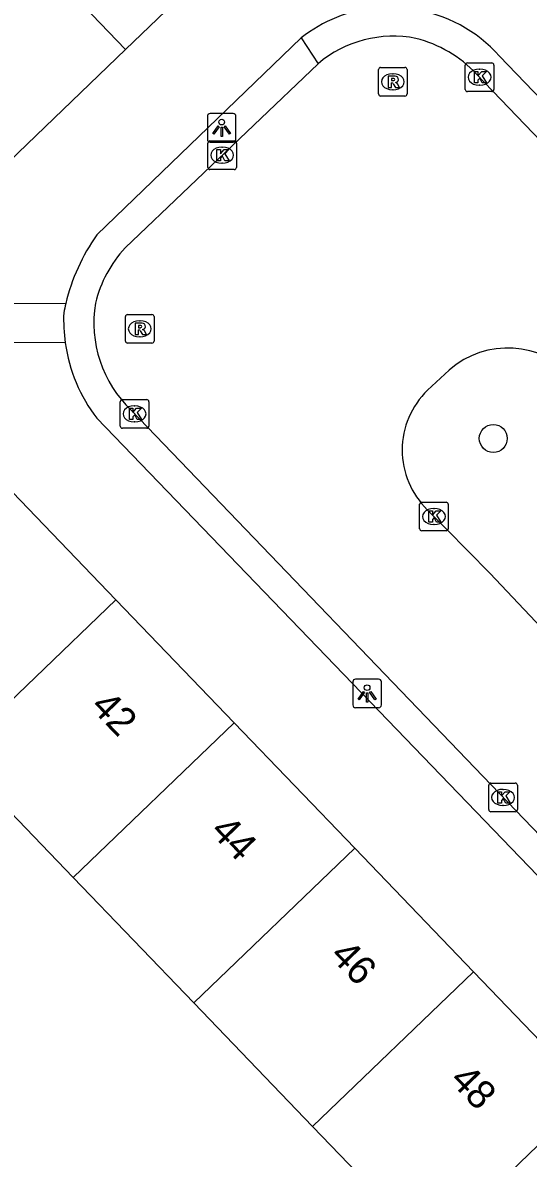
# Model space of a CAD drawing. Extents: x 159040 to 160094, y 381214 to 382518.
# Drawn here: x 159556.93 to 159574.61, y 382100.53 to 382140.23 of the extents above; entities that cross this region are included whole.
import ezdxf

# ---------------------------------------------------------------- set-up
doc = ezdxf.new("R2010")
doc.units = 0
for name, color, linetype in [('IMGEO_Boom', 7, 'Continuous'), ('IMGEO_Kolk', 7, 'Continuous'), ('IMGEO_Lichtpunt', 7, 'Continuous'), ('IMGEO_Pand', 7, 'Continuous'), ('IMGEO_Pand_nummerreeks', 7, 'Continuous'), ('IMGEO_Rijbaan_lokaal_open', 7, 'Continuous'), ('IMGEO_Rioolput', 7, 'Continuous'), ('IMGEO_Voetpad_open', 7, 'Continuous')]:
    doc.layers.add(name, color=color, linetype=linetype)

msp = doc.modelspace()

# ---------------------------------------------------------------- linework, layer by layer
at = {"layer": 'IMGEO_Boom'}
msp.add_circle((159573.383, 382125.692), 0.489, dxfattribs=at)
at = {"layer": 'IMGEO_Kolk'}
for p, q in [((159572.404, 382137.896), (159572.404, 382138.748)), ((159572.479, 382138.822), (159573.331, 382138.822)), ((159572.892, 382138.602), (159572.917, 382138.602)), ((159573.405, 382138.748), (159573.405, 382137.896)), ((159573.331, 382137.822), (159572.479, 382137.822)), ((159572.915, 382138.042), (159572.89, 382138.042)), ((159563.402, 382135.169), (159563.402, 382136.021)), ((159563.477, 382136.095), (159564.329, 382136.095)), ((159563.89, 382135.875), (159563.915, 382135.875)), ((159564.403, 382136.021), (159564.403, 382135.169)), ((159564.329, 382135.095), (159563.477, 382135.095)), ((159563.913, 382135.315), (159563.888, 382135.315)), ((159560.415, 382127.051), (159561.267, 382127.051)), ((159560.34, 382126.125), (159560.34, 382126.977)), ((159560.828, 382126.831), (159560.853, 382126.831)), ((159561.341, 382126.977), (159561.341, 382126.125)), ((159560.851, 382126.271), (159560.826, 382126.271)), ((159561.267, 382126.051), (159560.415, 382126.051)), ((159570.884, 382123.464), (159571.736, 382123.464)), ((159570.809, 382122.538), (159570.809, 382123.39)), ((159571.297, 382123.244), (159571.322, 382123.244)), ((159571.81, 382123.39), (159571.81, 382122.538)), ((159571.32, 382122.684), (159571.295, 382122.684)), ((159571.736, 382122.464), (159570.884, 382122.464)), ((159573.224, 382112.718), (159573.224, 382113.57)), ((159573.299, 382113.644), (159574.151, 382113.644)), ((159574.225, 382113.57), (159574.225, 382112.718)), ((159573.712, 382113.424), (159573.737, 382113.424)), ((159573.735, 382112.864), (159573.71, 382112.864)), ((159574.151, 382112.644), (159573.299, 382112.644))]:
    msp.add_line(p, q, dxfattribs=at)
for points in [[(159572.404, 382137.896), (159572.404, 382138.748)], [(159572.479, 382138.822), (159573.331, 382138.822)], [(159573.405, 382138.748), (159573.405, 382137.896)], [(159572.725, 382138.522), (159572.848, 382138.522), (159572.848, 382138.371), (159572.978, 382138.522), (159573.142, 382138.522), (159572.996, 382138.371), (159573.149, 382138.122), (159572.997, 382138.122), (159572.912, 382138.286), (159572.848, 382138.219), (159572.848, 382138.122), (159572.725, 382138.122), (159572.725, 382138.522)], [(159573.331, 382137.822), (159572.479, 382137.822)], [(159563.402, 382135.169), (159563.402, 382136.021)], [(159563.477, 382136.095), (159564.329, 382136.095)], [(159563.723, 382135.795), (159563.846, 382135.795), (159563.846, 382135.644), (159563.976, 382135.795), (159564.14, 382135.795), (159563.994, 382135.644), (159564.147, 382135.395), (159563.995, 382135.395), (159563.91, 382135.559), (159563.846, 382135.492), (159563.846, 382135.395), (159563.723, 382135.395), (159563.723, 382135.795)], [(159564.403, 382136.021), (159564.403, 382135.169)], [(159564.329, 382135.095), (159563.477, 382135.095)], [(159560.415, 382127.051), (159561.267, 382127.051)], [(159560.34, 382126.125), (159560.34, 382126.977)], [(159560.661, 382126.751), (159560.784, 382126.751), (159560.784, 382126.6), (159560.914, 382126.751), (159561.078, 382126.751), (159560.932, 382126.6), (159561.085, 382126.351), (159560.933, 382126.351), (159560.848, 382126.515), (159560.784, 382126.448), (159560.784, 382126.351), (159560.661, 382126.351), (159560.661, 382126.751)], [(159561.341, 382126.977), (159561.341, 382126.125)], [(159561.267, 382126.051), (159560.415, 382126.051)], [(159570.884, 382123.464), (159571.736, 382123.464)], [(159570.809, 382122.538), (159570.809, 382123.39)], [(159571.13, 382123.164), (159571.253, 382123.164), (159571.253, 382123.013), (159571.383, 382123.164), (159571.547, 382123.164), (159571.401, 382123.013), (159571.554, 382122.764), (159571.402, 382122.764), (159571.317, 382122.928), (159571.253, 382122.861), (159571.253, 382122.764), (159571.13, 382122.764), (159571.13, 382123.164)], [(159571.81, 382123.39), (159571.81, 382122.538)], [(159571.736, 382122.464), (159570.884, 382122.464)], [(159573.224, 382112.718), (159573.224, 382113.57)], [(159573.299, 382113.644), (159574.151, 382113.644)], [(159574.225, 382113.57), (159574.225, 382112.718)], [(159573.545, 382113.344), (159573.668, 382113.344), (159573.668, 382113.193), (159573.798, 382113.344), (159573.962, 382113.344), (159573.816, 382113.193), (159573.969, 382112.944), (159573.817, 382112.944), (159573.732, 382113.108), (159573.668, 382113.041), (159573.668, 382112.944), (159573.545, 382112.944), (159573.545, 382113.344)], [(159574.151, 382112.644), (159573.299, 382112.644)]]:
    msp.add_lwpolyline(points, dxfattribs=at)
for centre, start, end in [((159572.481, 382138.746), 91.552, 178.448), ((159572.481, 382138.746), 91.552, 178.448), ((159573.329, 382138.746), 1.552, 88.448), ((159573.329, 382138.746), 1.552, 88.448), ((159572.481, 382137.898), 181.552, 268.448), ((159572.481, 382137.898), 181.552, 268.448), ((159573.329, 382137.898), 271.552, 358.448), ((159573.329, 382137.898), 271.552, 358.448), ((159563.479, 382136.019), 91.552, 178.448), ((159563.479, 382136.019), 91.552, 178.448), ((159564.327, 382136.019), 1.552, 88.448), ((159564.327, 382136.019), 1.552, 88.448), ((159563.479, 382135.171), 181.552, 268.448), ((159563.479, 382135.171), 181.552, 268.448), ((159564.327, 382135.171), 271.552, 358.448), ((159564.327, 382135.171), 271.552, 358.448), ((159560.417, 382126.975), 91.552, 178.448), ((159560.417, 382126.975), 91.552, 178.448), ((159561.265, 382126.975), 1.552, 88.448), ((159561.265, 382126.975), 1.552, 88.448), ((159560.417, 382126.127), 181.552, 268.448), ((159560.417, 382126.127), 181.552, 268.448), ((159561.265, 382126.127), 271.552, 358.448), ((159561.265, 382126.127), 271.552, 358.448), ((159570.886, 382123.388), 91.552, 178.448), ((159570.886, 382123.388), 91.552, 178.448), ((159571.734, 382123.388), 1.552, 88.448), ((159571.734, 382123.388), 1.552, 88.448), ((159570.886, 382122.54), 181.552, 268.448), ((159570.886, 382122.54), 181.552, 268.448), ((159571.734, 382122.54), 271.552, 358.448), ((159571.734, 382122.54), 271.552, 358.448), ((159573.301, 382113.568), 91.552, 178.448), ((159573.301, 382113.568), 91.552, 178.448), ((159574.149, 382113.568), 1.552, 88.448), ((159574.149, 382113.568), 1.552, 88.448), ((159573.301, 382112.72), 181.552, 268.448), ((159573.301, 382112.72), 181.552, 268.448), ((159574.149, 382112.72), 271.552, 358.448), ((159574.149, 382112.72), 271.552, 358.448)]:
    msp.add_arc(centre, 0.0765, start, end, dxfattribs=at)
for centre, major_axis, ratio, start_param, end_param in [((159572.891, 382138.322), (-0.387, 0.002), 0.722429, 4.712389, 7.853982), ((159572.916, 382138.322), (-0.39, 0.002), 0.717154, 1.570796, 4.712389), ((159563.889, 382135.595), (-0.387, 0.002), 0.722429, 4.712389, 7.853982), ((159563.914, 382135.595), (-0.39, 0.002), 0.717154, 1.570796, 4.712389), ((159560.827, 382126.551), (-0.387, 0.002), 0.722429, 4.712389, 7.853982), ((159560.852, 382126.551), (-0.39, 0.002), 0.717154, 1.570796, 4.712389), ((159571.296, 382122.964), (-0.387, 0.002), 0.722429, 4.712389, 7.853982), ((159571.321, 382122.964), (-0.39, 0.002), 0.717154, 1.570796, 4.712389), ((159573.711, 382113.144), (-0.387, 0.002), 0.722429, 4.712389, 7.853982), ((159573.736, 382113.144), (-0.39, 0.002), 0.717154, 1.570796, 4.712389)]:
    msp.add_ellipse(centre, major_axis=major_axis, ratio=ratio, start_param=start_param, end_param=end_param, dxfattribs=at)
at = {"layer": 'IMGEO_Lichtpunt'}
for p, q in [((159563.388, 382136.956), (159563.388, 382136.149)), ((159563.388, 382136.956), (159563.388, 382136.149)), ((159564.29, 382137.051), (159563.482, 382137.051)), ((159564.29, 382137.051), (159563.482, 382137.051)), ((159564.384, 382136.149), (159564.384, 382136.956)), ((159564.384, 382136.149), (159564.384, 382136.956)), ((159563.482, 382136.055), (159564.29, 382136.055)), ((159563.482, 382136.055), (159564.29, 382136.055)), ((159568.473, 382117.182), (159568.473, 382116.375)), ((159568.473, 382117.182), (159568.473, 382116.375)), ((159569.375, 382117.277), (159568.567, 382117.277)), ((159569.375, 382117.277), (159568.567, 382117.277)), ((159569.469, 382116.375), (159569.469, 382117.182)), ((159569.469, 382116.375), (159569.469, 382117.182)), ((159568.567, 382116.281), (159569.375, 382116.281)), ((159568.567, 382116.281), (159569.375, 382116.281))]:
    msp.add_line(p, q, dxfattribs=at)
for points in [[(159563.762, 382136.62), (159563.801, 382136.592), (159563.613, 382136.33), (159563.575, 382136.357), (159563.762, 382136.62)], [(159563.864, 382136.572), (159563.911, 382136.572), (159563.911, 382136.25), (159563.864, 382136.25), (159563.864, 382136.572)], [(159563.974, 382136.592), (159564.012, 382136.619), (159564.199, 382136.357), (159564.16, 382136.329), (159563.974, 382136.592)], [(159568.847, 382116.846), (159568.886, 382116.818), (159568.698, 382116.556), (159568.66, 382116.583), (159568.847, 382116.846)], [(159568.949, 382116.798), (159568.996, 382116.798), (159568.996, 382116.476), (159568.949, 382116.476), (159568.949, 382116.798)], [(159569.059, 382116.818), (159569.097, 382116.845), (159569.284, 382116.583), (159569.245, 382116.555), (159569.059, 382116.818)]]:
    msp.add_lwpolyline(points, dxfattribs=at)
for centre in [(159563.887, 382136.754), (159568.972, 382116.98)]:
    msp.add_circle(centre, 0.0994, dxfattribs=at)
for centre, start, end in [((159563.482, 382136.956), 90, 180), ((159563.482, 382136.956), 90, 180), ((159564.29, 382136.956), 0, 90), ((159564.29, 382136.956), 0, 90), ((159563.482, 382136.149), 180, 270), ((159563.482, 382136.149), 180, 270), ((159564.29, 382136.149), 270, 0), ((159564.29, 382136.149), 270, 360), ((159568.567, 382117.182), 90, 180), ((159568.567, 382117.182), 90, 180), ((159569.375, 382117.182), 0, 90), ((159569.375, 382117.182), 0, 90), ((159568.567, 382116.375), 180, 270), ((159568.567, 382116.375), 180, 270), ((159569.375, 382116.375), 270, 0), ((159569.375, 382116.375), 270, 360)]:
    msp.add_arc(centre, 0.0946, start, end, dxfattribs=at)
at = {"layer": 'IMGEO_Pand'}
for points in [[(159560.527, 382139.285), (159555.205, 382144.819), (159555.107, 382144.918)], [(159564.748, 382143.346), (159560.527, 382139.285)], [(159560.527, 382139.285), (159556.144, 382135.069)], [(159556.006, 382124.397), (159560.188, 382120.05)], [(159554.563, 382114.64), (159560.188, 382120.05)], [(159560.188, 382120.05), (159564.318, 382115.756)], [(159564.318, 382115.756), (159558.694, 382110.346)], [(159564.318, 382115.756), (159568.542, 382111.366)], [(159558.694, 382110.346), (159554.563, 382114.64)], [(159568.542, 382111.366), (159562.917, 382105.956)], [(159568.542, 382111.366), (159572.692, 382107.051)], [(159562.917, 382105.956), (159558.694, 382110.346)], [(159572.692, 382107.051), (159567.067, 382101.641)], [(159572.692, 382107.051), (159576.808, 382102.772)], [(159567.067, 382101.641), (159562.917, 382105.956)], [(159576.808, 382102.772), (159571.183, 382097.363)], [(159571.183, 382097.363), (159567.067, 382101.641)]]:
    msp.add_lwpolyline(points, dxfattribs=at)
at = {"layer": 'IMGEO_Rijbaan_lokaal_open'}
for points in [[(159560.513, 382132.358), (159567.257, 382138.795)], [(159572.799, 382138.43), (159595.709, 382114.573), (159599.574, 382110.597)], [(159571.083, 382127.378), (159571.839, 382128.084)], [(159586.605, 382099.764), (159574.738, 382112.092), (159560.721, 382126.678)], [(159588.649, 382104.976), (159586.233, 382107.476), (159577.063, 382116.965), (159573.264, 382120.986), (159571.742, 382122.526), (159571.076, 382123.2)]]:
    msp.add_lwpolyline(points, dxfattribs=at)
for centre, radius, start, end in [((159569.883, 382135.688), 4.068, 78.7469, 130.2069), ((159569.636, 382135.481), 4.324, 43.0022, 76.0762), ((159563.693, 382129.404), 4.34, 137.1106, 166.3693), ((159563.652, 382129.734), 4.234, 170.5733, 226.1957), ((159573.891, 382125.737), 3.118, 41.9244, 131.1645), ((159573.114, 382125.286), 2.916, 134.1473, 225.6608)]:
    msp.add_arc(centre, radius, start, end, dxfattribs=at)
at = {"layer": 'IMGEO_Rioolput'}
for p, q in [((159569.369, 382137.737), (159569.369, 382138.589)), ((159569.444, 382138.663), (159570.296, 382138.663)), ((159570.37, 382138.589), (159570.37, 382137.737)), ((159569.857, 382138.443), (159569.882, 382138.443)), ((159569.88, 382137.883), (159569.855, 382137.883)), ((159570.296, 382137.663), (159569.444, 382137.663)), ((159560.523, 382129.099), (159560.523, 382129.951)), ((159560.598, 382130.025), (159561.45, 382130.025)), ((159561.011, 382129.805), (159561.036, 382129.805)), ((159561.524, 382129.951), (159561.524, 382129.099)), ((159561.45, 382129.025), (159560.598, 382129.025)), ((159561.034, 382129.245), (159561.009, 382129.245))]:
    msp.add_line(p, q, dxfattribs=at)
for points in [[(159569.369, 382137.737), (159569.369, 382138.589)], [(159569.444, 382138.663), (159570.296, 382138.663)], [(159570.37, 382138.589), (159570.37, 382137.737)], [(159569.958, 382138.361), (159569.706, 382138.363), (159569.706, 382137.963)], [(159569.706, 382137.963), (159569.83, 382137.963), (159569.83, 382138.125), (159569.841, 382138.125)], [(159569.884, 382138.282), (159569.83, 382138.282), (159569.83, 382138.201)], [(159569.83, 382138.201), (159569.882, 382138.201)], [(159569.888, 382138.096), (159569.959, 382137.963), (159570.099, 382137.963), (159570.034, 382138.089)], [(159570.296, 382137.663), (159569.444, 382137.663)], [(159560.523, 382129.099), (159560.523, 382129.951)], [(159560.598, 382130.025), (159561.45, 382130.025)], [(159561.524, 382129.951), (159561.524, 382129.099)], [(159561.112, 382129.723), (159560.86, 382129.725), (159560.86, 382129.325)], [(159560.86, 382129.325), (159560.984, 382129.325), (159560.984, 382129.487), (159560.995, 382129.487)], [(159561.038, 382129.644), (159560.984, 382129.644), (159560.984, 382129.563)], [(159560.984, 382129.563), (159561.036, 382129.563)], [(159561.042, 382129.458), (159561.113, 382129.325), (159561.253, 382129.325), (159561.188, 382129.451)], [(159561.45, 382129.025), (159560.598, 382129.025)]]:
    msp.add_lwpolyline(points, dxfattribs=at)
for centre, radius, start, end in [((159569.446, 382138.587), 0.0765, 91.552, 178.448), ((159569.446, 382138.587), 0.0765, 91.552, 178.448), ((159570.294, 382138.587), 0.0765, 1.552, 88.448), ((159570.294, 382138.587), 0.0765, 1.552, 88.448), ((159569.84, 382138.072), 0.0533, 26.0293, 88.6989), ((159569.866, 382138.39), 0.19, 274.7715, 282.9687), ((159569.89, 382138.186), 0.0964, 77.0061, 93.1865), ((159569.904, 382138.243), 0.0378, 276.6634, 79.6772), ((159569.957, 382138.251), 0.109, 350.3612, 89.416), ((159569.955, 382138.251), 0.112, 277.5842, 350.9817), ((159569.939, 382138.036), 0.108, 29.5134, 73.7905), ((159569.446, 382137.739), 0.0765, 181.552, 268.448), ((159569.446, 382137.739), 0.0765, 181.552, 268.448), ((159570.294, 382137.739), 0.0765, 271.552, 358.448), ((159570.294, 382137.739), 0.0765, 271.552, 358.448), ((159560.6, 382129.949), 0.0765, 91.552, 178.448), ((159560.6, 382129.949), 0.0765, 91.552, 178.448), ((159561.448, 382129.949), 0.0765, 1.552, 88.448), ((159561.448, 382129.949), 0.0765, 1.552, 88.448), ((159560.994, 382129.434), 0.0533, 26.0293, 88.6989), ((159561.02, 382129.752), 0.19, 274.7715, 282.9687), ((159561.044, 382129.548), 0.0964, 77.0061, 93.1865), ((159561.058, 382129.605), 0.0378, 276.6634, 79.6772), ((159561.111, 382129.613), 0.109, 350.3612, 89.416), ((159561.109, 382129.613), 0.112, 277.5842, 350.9817), ((159561.093, 382129.398), 0.108, 29.5134, 73.7905), ((159560.6, 382129.101), 0.0765, 181.552, 268.448), ((159560.6, 382129.101), 0.0765, 181.552, 268.448), ((159561.448, 382129.101), 0.0765, 271.552, 358.448), ((159561.448, 382129.101), 0.0765, 271.552, 358.448)]:
    msp.add_arc(centre, radius, start, end, dxfattribs=at)
for centre, major_axis, ratio, start_param, end_param in [((159569.856, 382138.163), (-0.387, 0.002), 0.722429, 4.712389, 7.853982), ((159569.881, 382138.163), (-0.39, 0.002), 0.717154, 1.570796, 4.712389), ((159561.01, 382129.525), (-0.387, 0.002), 0.722429, 4.712389, 7.853982), ((159561.035, 382129.525), (-0.39, 0.002), 0.717154, 1.570796, 4.712389)]:
    msp.add_ellipse(centre, major_axis=major_axis, ratio=ratio, start_param=start_param, end_param=end_param, dxfattribs=at)
at = {"layer": 'IMGEO_Voetpad_open'}
for points in [[(159559.523, 382132.806), (159566.666, 382139.693)], [(159566.666, 382139.693), (159567.257, 382138.795)], [(159573.598, 382139.061), (159600.834, 382110.748)], [(159551.759, 382130.851), (159552.162, 382130.432), (159558.436, 382130.415)], [(159558.418, 382129.031), (159551.981, 382129.075), (159551.734, 382128.838)], [(159559.521, 382126.397), (159584.804, 382100.173), (159587.227, 382097.515)]]:
    msp.add_lwpolyline(points, dxfattribs=at)
for centre, radius, start, end in [((159569.739, 382135.834), 4.933, 95.278, 128.5283), ((159569.841, 382135.728), 5.022, 41.5751, 81.7108), ((159565.097, 382128.829), 6.847, 144.4954, 166.6094), ((159565.114, 382128.822), 6.865, 166.5848, 169.3922), ((159563.942, 382129.832), 5.581, 177.3921, 188.2514), ((159564.039, 382129.837), 5.679, 188.1599, 217.2836)]:
    msp.add_arc(centre, radius, start, end, dxfattribs=at)

# ---------------------------------------------------------------- texts
at = {"layer": 'IMGEO_Pand_nummerreeks'}
for s, p in [('42', (159559.261, 382116.283)), ('44', (159563.449, 382111.928)), ('46', (159567.635, 382107.577)), ('48', (159571.823, 382103.223))]:
    msp.add_text(s, height=1, rotation=313.8895, dxfattribs=at).set_placement(p)

doc.saveas('drawing.dxf')
